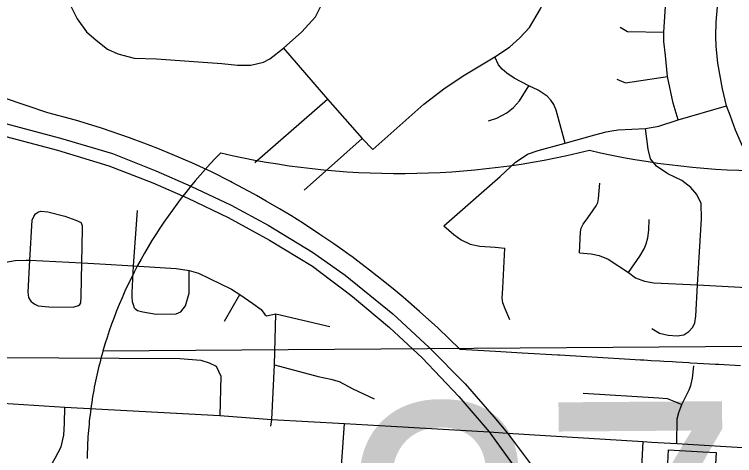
# Model space of a CAD drawing. Extents: x 114604 to 551442, y 316898 to 567001.
# Drawn here: x 228346 to 232361, y 435285 to 437747 of the extents above; entities that cross this region are included whole.
import ezdxf

# ---------------------------------------------------------------- set-up
doc = ezdxf.new("R2010")
doc.units = 0
for name, color, linetype in [('GE_P_Alignment', 7, 'Continuous'), ('GE_P_Alignment_1000_Cardinal_Points', 7, 'Continuous'), ('GE_P_Alignment_100_Cardinal_Points', 7, 'Continuous'), ('GE_P_Alignment_100_Stations', 7, 'Continuous'), ('GE_P_Alignment_500_Bearings', 7, 'Continuous'), ('GE_P_Alignment_500_Stations', 7, 'Continuous')]:
    doc.layers.add(name, color=color, linetype=linetype)

msp = doc.modelspace()

# ---------------------------------------------------------------- linework, layer by layer
at = {"layer": 'GE_P_Alignment'}
msp.add_line((234278.7, 435907.7), (228839.7, 435868.5), dxfattribs=at)
msp.add_line((234278.7, 435907.7), (228839.7, 435868.5), dxfattribs=at)
msp.add_lwpolyline([(228839.7, 435868.5), (228835, 435851.8), (228830.4, 435835), (228825.9, 435818.2), (228821.6, 435801.4), (228817.4, 435784.6), (228813.3, 435767.7), (228809.4, 435750.8), (228805.5, 435733.9), (228801.8, 435716.9), (228798.3, 435700), (228794.8, 435683), (228791.5, 435665.9), (228788.3, 435648.9), (228785.3, 435631.8), (228782.3, 435614.7), (228779.5, 435597.5), (228776.9, 435580.4), (228774.3, 435563.2), (228771.9, 435546), (228769.7, 435528.8), (228767.5, 435511.6), (228765.5, 435494.3), (228763.6, 435477), (228761.9, 435459.8), (228760.2, 435442.4), (228758.8, 435425.1), (228757.4, 435407.8), (228756.2, 435390.4), (228755.1, 435373.1), (228754.1, 435355.7), (228753.3, 435338.3), (228752.6, 435320.9), (228752.1, 435303.5), (228751.7, 435286.1), (228751.4, 435268.6)], dxfattribs=at)
for centre, ratio, start_param, end_param in [((232559.2, 439686.9), 0.800001, 4.415841, 5.008936), ((232267, 435250.4), 0.8, 2.47259, 2.911027), ((230504.5, 439672), 0.800001, 4.415841, 5.008936)]:
    msp.add_ellipse(centre, major_axis=(3515.7, 25.4), ratio=ratio, start_param=start_param, end_param=end_param, dxfattribs=at)
at = {"layer": 'GE_P_Alignment_1000_Cardinal_Points'}
for p, q in [((229010.8, 436343.1), (229032.2, 436652.7)), ((229516.7, 436035.8), (229601.9, 436183)), ((229802.9, 436076.6), (230104.4, 436006.1))]:
    msp.add_line(p, q, dxfattribs=at)
for points in [[(228441.8, 436142.6), (228425.9, 436166.8), (228422, 436196.9), (228432.9, 436375.4), (228444.1, 436598.1), (228454.2, 436620.1), (228464.3, 436634.1), (228480.4, 436646)], [(228480.4, 436646), (228492.6, 436648.4), (228532.6, 436645.7), (228626.8, 436621), (228688.9, 436598.6), (228718.9, 436586.4)], [(228710.6, 436129), (228716.7, 436136.9), (228718.8, 436173), (228721.9, 436360.2), (228725, 436551), (228724.8, 436566.3), (228718.9, 436586.4)], [(227976, 436010.8), (227978.8, 436102.9), (227980.2, 436117.4), (228000.4, 436151.3), (228069.8, 436227.1), (228181.8, 436316.8), (228221.4, 436334.4), (228286.8, 436363), (228350.7, 436373.9), (228410.9, 436375.5), (228432.9, 436375.4)], [(228432.9, 436375.4), (228721.9, 436360.2), (228822.1, 436355), (229010.8, 436343.1), (229247.3, 436328.3), (229309.4, 436319.9), (229319.8, 436317.2), (229371.6, 436303.5), (229555.7, 436214.1), (229601.9, 436183), (229675.7, 436133.1), (229721.7, 436100.7), (229741.6, 436072.5), (229751.6, 436064.4), (229802.9, 436076.6)], [(229015.5, 436107), (229009.5, 436127.1), (229003.6, 436143.2), (229001.7, 436173.3), (229001.8, 436195.4), (229010.8, 436343.1)], [(229274.2, 436087.4), (229300.4, 436121.3), (229320.8, 436191.4), (229319.8, 436317.2)], [(228441.8, 436142.6), (228459.8, 436130.5), (228477.8, 436120.3), (228538, 436116), (228674.4, 436113.1), (228702.5, 436123), (228710.6, 436129)], [(229015.5, 436107), (229031.4, 436094.9), (229061.5, 436086.7), (229135.7, 436074.2), (229248, 436075.5), (229274.2, 436087.4)], [(229776.4, 435449), (229781.2, 435486.4), (229796.8, 435791.8), (229802.9, 436076.6)], [(227943.9, 435924.5), (228115.3, 435849.7), (228155.4, 435835.4), (228253.7, 435832.8), (229267.7, 435826.6), (229385.8, 435817.3), (229432.6, 435803.4), (229471.4, 435783.4), (229496.2, 435728.6), (229491.4, 435508.3)], [(229796.8, 435791.8), (230038.8, 435725.6), (230111, 435711.2), (230157.1, 435698.8), (230233.1, 435658.2), (230351.2, 435601.4)], [(232038.5, 435352), (232041.6, 435489.3), (232049.6, 435525.1), (232067.1, 435570.6), (232107.7, 435651.9), (232118, 435676.6), (232126.5, 435716.6), (232134.2, 435786.7)], [(231517.3, 435632.5), (231939.1, 435606.7), (231984.5, 435602.9), (232021.6, 435589.5), (232067.1, 435570.6)], [(228366.1, 433454.5), (228251.2, 434119.3), (228339, 434440.3), (228357.4, 434713.8), (228369.8, 434882), (228384.5, 434955.1), (228419.5, 435045.3), (228459.9, 435099.9), (228542.2, 435214.3), (228572.4, 435270.5), (228605.9, 435333.6), (228620.7, 435398.2), (228625.3, 435464.5), (228628, 435554.4)], [(230371.3, 434543.6), (230227, 434804.4), (230168.3, 434914.8), (230156.7, 434965.6), (230157.2, 435039.8), (230185.7, 435464.1)], [(231919.6, 434642.4), (231869.6, 434672.9), (231835.7, 434703.3), (231817.9, 434731.5), (231806.2, 434771.8), (231822.5, 434834), (231839.4, 435144.5), (231851.6, 435363)]]:
    msp.add_lwpolyline(points, dxfattribs=at)
at = {"layer": 'GE_P_Alignment_100_Cardinal_Points'}
for p, q in [((229686.3, 436920), (230091, 437274.2)), ((229961.8, 436765.8), (230284.6, 437055.1))]:
    msp.add_line(p, q, dxfattribs=at)
for points in [[(230344.2, 436992.3), (230629.3, 437245.4), (230748.2, 437337.2), (230856.9, 437409.9), (231024.6, 437509.3), (231106.3, 437564.1), (231164.4, 437617), (231217.1, 437673.8), (231279.6, 437777.7), (231310.6, 437859.2), (231347.6, 438005), (231370.3, 438387.9)], [(232445, 436928.2), (232398.7, 437024.8), (232365.3, 437101.3), (232337.9, 437179), (232316.8, 437237.3), (232294.2, 437332.1), (232267.7, 437474.3), (232258.4, 437569.2), (232256.8, 437624), (232257.5, 437704.3), (232268.7, 437833.4), (232279, 437919.9), (232299, 438019.9), (232323.9, 438116.3), (232332, 438167.4), (232340.6, 438322.1)], [(232047.2, 437158.6), (232018.5, 437251), (231987, 437400.4), (231975.2, 437517.2), (231967.3, 437595.1), (231966.9, 437647.4), (231977.8, 437821.6), (231982.3, 437883.7), (231991.6, 437934.9), (232023.1, 437961.9), (232054.7, 437963.4), (232279, 437919.9)], [(228659.4, 437796.6), (228696.7, 437721.5), (228748.7, 437650.3), (228802.3, 437602.9), (228865.1, 437553.8), (228922.2, 437526.6), (229014.3, 437503.4), (229137.7, 437498.4), (229502.9, 437473.6), (229589.5, 437463.7), (229663.4, 437463.2), (229733.9, 437480.6), (229769.7, 437498.8), (229846.3, 437558.4), (229949, 437649.9), (230024.4, 437732.7), (230059.7, 437804.7)], [(231723.2, 437676.1), (231764.8, 437652.1), (231966.9, 437647.4)], [(229846.3, 437558.4), (230091, 437274.2), (230284.6, 437055.1), (230344.2, 436992.3)], [(231416.5, 437027.8), (231367.1, 437213.4), (231354.1, 437244.2), (231337, 437267.8), (231315.7, 437289.9), (231266.4, 437323.8), (231214.6, 437349), (231133, 437391.6), (231090.5, 437418.4), (231064.9, 437441.9), (231045.3, 437466.3), (231024.6, 437509.3)], [(231704.6, 437386.2), (231752.3, 437365.9), (231987, 437400.4)], [(230989.1, 437153.6), (231034.7, 437168.3), (231092.1, 437197.5), (231128.2, 437228.2), (231162.7, 437264.9), (231214.6, 437349)], [(231171, 436942.4), (231206.3, 436967.2), (231265.4, 436987.9), (231416.5, 437027.8), (231581, 437074.3), (231644.7, 437091.4), (231677, 437098.1), (231712.2, 437103), (231863.7, 437109.8), (231937.8, 437124.1), (232047.2, 437158.6), (232316.8, 437237.3)], [(232154.5, 436238), (232176.5, 436605.7), (232174.7, 436692.1), (232151.2, 436741.8), (232118, 436781.8), (232066.6, 436820.3), (231988.4, 436857.5), (231926.1, 436899.7), (231891.7, 436940.8), (231879.1, 436995.5), (231863.7, 437109.8)], [(230740.2, 436566.5), (231053.7, 436843), (231139.8, 436921.9), (231171, 436942.4)], [(231495.8, 436417), (231502.4, 436533), (231506, 436553.4), (231517.6, 436575.8), (231542.7, 436611.9), (231573.4, 436654.9), (231588.7, 436677.9), (231597.8, 436697.1), (231602.6, 436720.1), (231610.7, 436804.3)], [(230740.2, 436566.5), (230795.9, 436518.1), (230836.2, 436488.1), (230887.3, 436465.7), (230940.5, 436453.1), (231026.2, 436447.2), (231080.4, 436443.2)], [(231769.4, 436306), (231832.2, 436397.9), (231856.7, 436438.3), (231868.8, 436467.5), (231877.9, 436501), (231882.5, 436542.5), (231885.2, 436602)], [(231108.2, 436043.3), (231081.5, 436103.6), (231069.9, 436136.6), (231065.1, 436163.9), (231068.1, 436218.8), (231080.4, 436443.2)], [(231495.8, 436417), (231562, 436410.6), (231606.6, 436400.7), (231655.8, 436380.5), (231769.4, 436306), (231808.4, 436277.7), (231858.7, 436257.6), (231910.1, 436248.8), (232154.5, 436238), (232393.1, 436224.9), (232458.2, 436215.1)], [(231898.9, 435994), (231943, 435969), (231991.4, 435957), (232041, 435952.4), (232077.5, 435958.2), (232106.4, 435977), (232128.5, 436000.7), (232139.5, 436025.5), (232144.8, 436062.7), (232154.5, 436238)]]:
    msp.add_lwpolyline(points, dxfattribs=at)
at = {"layer": 'GE_P_Alignment_100_Stations'}
for points in [[(232394.5, 435786.6), (232274.1, 435792.9), (232255.2, 435793.9), (232155.2, 435799.2), (232114.7, 435801.5), (232105.4, 435802), (232035.7, 435806.1), (232014.1, 435807.4), (231966.1, 435810.3), (231944.3, 435811.5), (231895.8, 435814.4), (231855.3, 435816.8), (231836.8, 435817.9), (231776.7, 435821.5), (231716.7, 435825), (231656.5, 435828.6), (231596.7, 435832.1), (231534.9, 435835.7), (231385.5, 435844.6), (231375.6, 435845.2), (231176.4, 435856.9), (231027.3, 435865.7), (230831.2, 435877.1), (230707.4, 435997.7), (230605.3, 436088.7), (230514, 436168.7), (230469.3, 436207.1), (230411.4, 436253.1), (230325.2, 436320.5), (230276.7, 436357.7), (230227.1, 436395.4), (230218.8, 436401.6), (230177.6, 436430.5), (230125.9, 436466.2), (230048.1, 436519.2), (229957, 436580.4), (229886.9, 436623.9), (229824.1, 436662.3), (229749.6, 436705.5), (229696.4, 436735.9), (229682.7, 436743.5), (229559.8, 436809.3), (229551.2, 436814), (229444, 436868), (229420.6, 436879.1), (229335.2, 436918.6), (229224.8, 436965.7), (229146.2, 436998.1), (229066.9, 437029), (228987.1, 437058.6), (228837.2, 437109.9), (228826.2, 437113.3), (228685.7, 437156.2), (228532.8, 437197.4), (228412, 437238.3), (228384.1, 437247.7), (228164.9, 437321.8)], [(231989.4, 435242.2), (231993.3, 435317.1), (232184.7, 435305.6), (232258.3, 435301.4), (232231.1, 434814.9)]]:
    msp.add_lwpolyline(points, dxfattribs=at)
at = {"layer": 'GE_P_Alignment_500_Bearings'}
for points in [[(226892.4, 435685.2), (226959.4, 435683.5), (227054.8, 435673.1), (227149.9, 435653.9), (227200.7, 435644), (227819.2, 435606.5), (228628, 435554.4), (229491.4, 435508.3), (229781.2, 435486.4), (230185.7, 435464.1), (230445.9, 435449.1)], [(230445.9, 435449.1), (230992.5, 435417.4), (231094.5, 435410.9), (231851.6, 435363), (231898.3, 435360.2)], [(231898.3, 435360.2), (232038.5, 435352), (232405.3, 435329.9), (233077.6, 435288.3)]]:
    msp.add_lwpolyline(points, dxfattribs=at)
at = {"layer": 'GE_P_Alignment_500_Stations'}
msp.add_line((230107.5, 436266.6), (230190.3, 436203.8), dxfattribs=at)
for points in [[(228148, 437176.8), (228602.9, 437056.2), (228893, 436970.3), (229134.6, 436874.7), (229329.8, 436789.3), (229554.1, 436682), (229760, 436571), (230007.8, 436420), (230190.4, 436291.6), (230456.2, 436076.9), (230659, 435888.5), (230858.5, 435686.1), (231019.7, 435502), (231094.5, 435410.9), (231239.5, 435217.5)], [(228141.3, 437106.4), (228585.9, 436988.5), (228871.7, 436902.8), (229117.6, 436807), (229312.8, 436721.6), (229537.1, 436614.4), (229767.3, 436487.5), (230008.1, 436342), (230107.5, 436266.6)], [(230190.3, 436203.8), (230231.7, 436172.3), (230436.8, 435999), (230619.9, 435830), (230822.9, 435613.8), (230992.5, 435417.4), (231300, 434990.7), (231447.6, 434747.4), (231618.8, 434415.5), (231674.5, 434292.7), (231741.6, 434135.7), (231793.6, 433992.5), (231857.5, 433797.2), (231908.7, 433615.8), (231950.4, 433445.8), (231974.4, 433338.3), (231999.7, 433196), (232020.6, 433034), (232042.5, 432889.4), (232052.8, 432742.4)]]:
    msp.add_lwpolyline(points, dxfattribs=at)

# ---------------------------------------------------------------- texts
at = {"layer": 'GE_P_Alignment'}
msp.add_text('270', height=1500.04, rotation=0.4135, dxfattribs=at).set_placement((230171.6, 434073.3))

doc.saveas('drawing.dxf')
